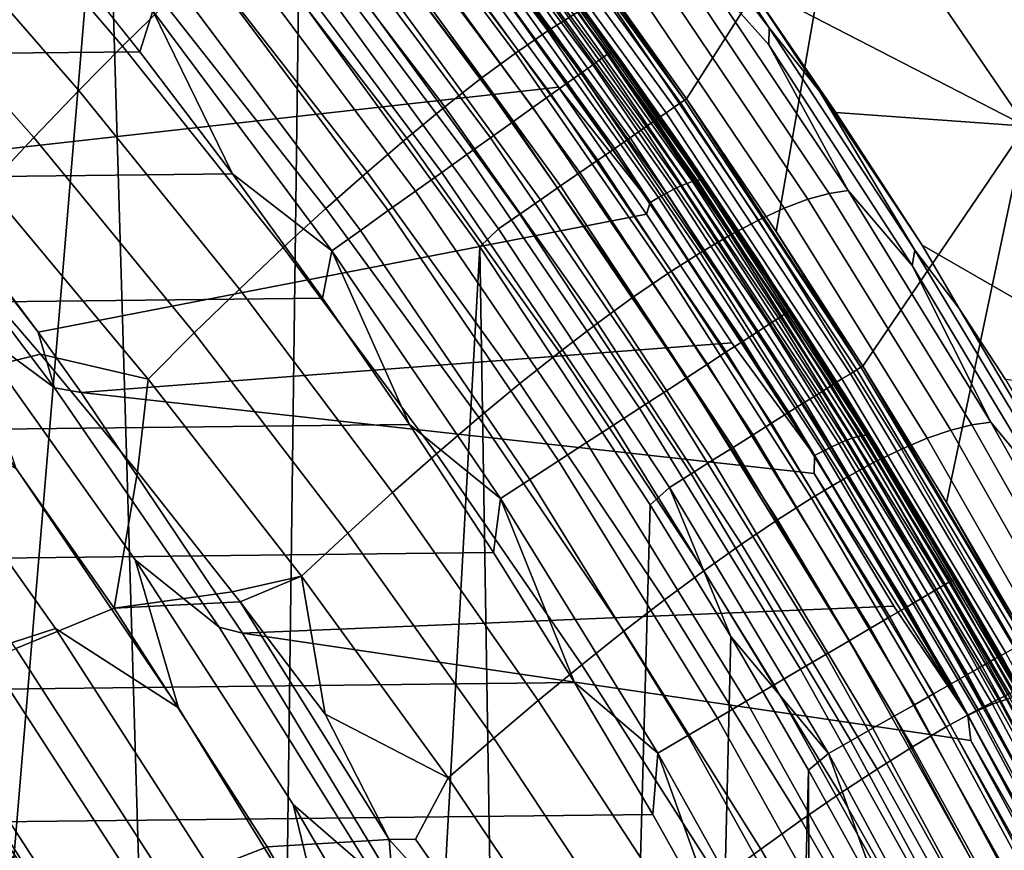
# Model space of a CAD drawing. Header units: metres. Extents: x -109 to 109, y -342 to 66.
# Tile 430 of 512: x 20.46 to 24.33, y 13.04 to 16.31. Entities that reach past the tile are written whole.
import ezdxf

# ---------------------------------------------------------------- set-up
doc = ezdxf.new("R2010")
doc.units = ezdxf.units.M
doc.layers.add('solid_K_24_62_16_000B91', color=7, linetype='CONTINUOUS')

msp = doc.modelspace()

# ---------------------------------------------------------------- linework, layer by layer
at = {"layer": 'solid_K_24_62_16_000B91'}
for points in [[(19.799986, 13.563207, 31), (20.405186, 12.634414, 31), (20.799564, 17.350996, 31), (20.000063, 18.266809, 31)], [(23.083433, 15.999153, 30.034899), (23.69363, 16.954206), (22.921869, 17.983912), (22.718714, 16.512959, 30.034899)], [(20.405186, 12.634414, 31), (20.966978, 11.678433, 31), (20.799564, 17.350996, 31)], [(20.966978, 11.678433, 31), (21.483873, 10.697811, 31), (21.556969, 16.40049, 31), (20.799564, 17.350996, 31)], [(22.022684, 17.201586, -19.280252), (22.657017, 16.342422, -19.377962), (22.53779, 16.26671, -19.653835), (21.903683, 17.120188, -19.569061)], [(22.776728, 16.177326, 83.699898), (22.035984, 17.168921, 83.699898), (22.011105, 17.149462, 83.834938), (22.751013, 16.158989, 83.834938)], [(22.792177, 16.188345, 83.562515), (22.050934, 17.180611, 83.562515), (22.035984, 17.168921, 83.699898), (22.776728, 16.177326, 83.699898)], [(22.792177, 16.188345, 83.562515), (22.652479, 16.393051, 83.426178), (22.050934, 17.180611, 83.562515)], [(20.369566, 17.153114, -21.107468), (21.032343, 16.370859, -21.120308), (20.864985, 16.20632, -21.342495), (20.203215, 16.977764, -21.340618)], [(22.751013, 16.158989, 83.834938), (22.011105, 17.149462, 83.834938), (21.976507, 17.122404, 83.966492), (22.71525, 16.133488, 83.966492)], [(23.023643, 16.868786, -16.91493), (23.409035, 16.279367, -17.358896), (22.807999, 17.063805, -17.505142), (22.80097, 17.1366, -17.173649)], [(20.171715, 17.120872, 84.926178), (-20.55777, 16.65715, 84.926178), (-20.93309, 16.184858, 84.926178), (20.557764, 16.657158, 84.926178)], [(21.903683, 17.120188, -19.569061), (22.53779, 16.26671, -19.653835), (22.410336, 16.178707, -19.922319), (21.776463, 17.025682, -19.850309)], [(22.66975, 16.10104, 84.093422), (21.932487, 17.087976, 84.093422), (21.879419, 17.046474, 84.214653), (22.614899, 16.061926, 84.214653)], [(22.71525, 16.133488, 83.966492), (21.976507, 17.122404, 83.966492), (21.932487, 17.087976, 84.093422), (22.66975, 16.10104, 84.093422)], [(23.409035, 16.279367, -17.358896), (23.407118, 16.212427, -17.676098), (23.121269, 16.533337, -17.915253), (22.807999, 17.063805, -17.505142)], [(21.776463, 17.025682, -19.850309), (22.410336, 16.178707, -19.922319), (22.275091, 16.078789, -20.182793), (21.641459, 16.918474, -20.123346)], [(22.614899, 16.061926, 84.214653), (21.879419, 17.046474, 84.214653), (21.81776, 16.998251, 84.32914), (22.551167, 16.016478, 84.32914)], [(22.31986, 17.002041, 30.237499), (23.060011, 15.983788, 30.237499), (23.075792, 15.994726, 30.136866), (22.335136, 17.013676, 30.136866)], [(22.335136, 17.013676, 30.136866), (23.075792, 15.994726, 30.136866), (22.342562, 17.018454, 30.034899)], [(23.075792, 15.994726, 30.136866), (22.718714, 16.512959, 30.034899), (22.342562, 17.018454, 30.034899)], [(20.203215, 16.977764, -21.340618), (20.864985, 16.20632, -21.342495), (20.692469, 16.031549, -21.552557), (20.031742, 16.791557, -21.561262)], [(22.551167, 16.016478, 84.32914), (21.81776, 16.998251, 84.32914), (21.748034, 16.94372, 84.435905), (22.479097, 15.965084, 84.435905)], [(23.035851, 15.967041, 30.335642), (22.296474, 16.984226, 30.335642), (22.265224, 16.960421, 30.430262), (23.003561, 15.944661, 30.430262)], [(23.060011, 15.983788, 30.237499), (22.31986, 17.002041, 30.237499), (22.296474, 16.984226, 30.335642), (23.035851, 15.967041, 30.335642)], [(22.479097, 15.965084, 84.435905), (21.748034, 16.94372, 84.435905), (21.670839, 16.883348, 84.534042), (22.399307, 15.908185, 84.534042)], [(22.963488, 15.916883, 30.520365), (22.226435, 16.930874, 30.520365), (22.180517, 16.895895, 30.605007), (22.916046, 15.884, 30.605007)], [(23.003561, 15.944661, 30.430262), (22.265224, 16.960421, 30.430262), (22.226435, 16.930874, 30.520365), (22.963488, 15.916883, 30.520365)], [(22.958622, 16.965349, -16.835638), (23.69363, 16.954206), (24.419199, 15.891379), (23.320778, 16.4592, -16.91465)], [(23.083433, 15.999153, 30.034899), (23.436535, 15.477295, 30.034899), (23.69363, 16.954206)], [(23.777838, 14.947649, 30.034899), (24.419199, 15.891379), (23.69363, 16.954206), (23.436535, 15.477295, 30.034899)], [(21.641459, 16.918474, -20.123346), (22.275091, 16.078789, -20.182793), (22.132492, 15.967343, -20.434631), (21.499104, 16.798977, -20.387516)], [(22.916046, 15.884, 30.605007), (22.180517, 16.895895, 30.605007), (22.127949, 16.855854, 30.683298), (22.861736, 15.846356, 30.683298)], [(22.399307, 15.908185, 84.534042), (21.670839, 16.883348, 84.534042), (21.586834, 16.81765, 84.622704), (22.312479, 15.846267, 84.622704)], [(22.861736, 15.846356, 30.683298), (22.127949, 16.855854, 30.683298), (22.069286, 16.811167, 30.754417), (22.801126, 15.804346, 30.754417)], [(23.409035, 16.279367, -17.358896), (23.023643, 16.868786, -16.91493), (23.320778, 16.4592, -16.91465), (23.606741, 16.029852, -17.108166)], [(22.312479, 15.846267, 84.622704), (21.586834, 16.81765, 84.622704), (21.496738, 16.747187, 84.701141), (22.219353, 15.779859, 84.701141)], [(23.04579, 15.837615, 44.926315), (22.334761, 16.821705, 45.144482), (22.46372, 16.649769, 45.106766)], [(22.455147, 16.656897, 45.068485), (22.334761, 16.821705, 45.144482), (23.04579, 15.837615, 44.926315)], [(20.031742, 16.791557, -21.561262), (20.692469, 16.031549, -21.552557), (20.515236, 15.846963, -21.749842), (19.855583, 16.594936, -21.768721)], [(21.499104, 16.798977, -20.387516), (22.132492, 15.967343, -20.434631), (21.982981, 15.844754, -20.677217), (21.349842, 16.667599, -20.642166)], [(22.801126, 15.804346, 30.754417), (22.069286, 16.811167, 30.754417), (22.005142, 16.762306, 30.817619), (22.734856, 15.75841, 30.817619)], [(22.219353, 15.779859, 84.701141), (21.496738, 16.747187, 84.701141), (21.40132, 16.672562, 84.768677), (22.120728, 15.709528, 84.768677)], [(22.734856, 15.75841, 30.817619), (22.005142, 16.762306, 30.817619), (21.936192, 16.709782, 30.872238), (22.663618, 15.709033, 30.872238)], [(22.663618, 15.709033, 30.872238), (21.936192, 16.709782, 30.872238), (21.863155, 16.654148, 30.917702), (22.588161, 15.656732, 30.917702)], [(21.349842, 16.667599, -20.642166), (21.982981, 15.844754, -20.677217), (21.826994, 15.711405, -20.909931), (21.194109, 16.524755, -20.886648)], [(22.120728, 15.709528, 84.768677), (21.40132, 16.672562, 84.768677), (21.301395, 16.594414, 84.824738), (22.017445, 15.635877, 84.824738)], [(20.557764, 16.657158, 84.926178), (-20.93309, 16.184858, 84.926178), (-21.297634, 15.704048, 84.926178), (20.933084, 16.184866, 84.926178)], [(22.222502, 16.536335, 44.814045), (22.579626, 16.045256, 44.705173), (20.023893, 15.759938, 44.641922), (19.302977, 16.64526, 44.838192)], [(20.983282, 16.345625, 84.919785), (20.557764, 16.657158, 84.926178), (20.933084, 16.184866, 84.926178)], [(22.588161, 15.656732, 30.917702), (21.863155, 16.654148, 30.917702), (21.786804, 16.595987, 30.953533), (22.509277, 15.602054, 30.953533)], [(23.03384, 15.643465, 44.657127), (22.341885, 16.615995, 44.87273), (22.368322, 16.630033, 44.898167), (23.061069, 15.656389, 44.682316)], [(23.061069, 15.656389, 44.682316), (22.368322, 16.630033, 44.898167), (22.392229, 16.641392, 44.927193), (23.085693, 15.66674, 44.711117)], [(23.085693, 15.66674, 44.711117), (22.392229, 16.641392, 44.927193), (22.413195, 16.649878, 44.959309), (23.107288, 15.674342, 44.743038)], [(23.107288, 15.674342, 44.743038), (22.413195, 16.649878, 44.959309), (22.430861, 16.655344, 44.993965), (23.125484, 15.679064, 44.777527)], [(23.125484, 15.679064, 44.777527), (22.430861, 16.655344, 44.993965), (22.444925, 16.657698, 45.030567), (23.139971, 15.680824, 44.813999)], [(23.139971, 15.680824, 44.813999), (22.444925, 16.657698, 45.030567), (22.455147, 16.656897, 45.068485), (23.150497, 15.679594, 44.851822)], [(23.150497, 15.679594, 44.851822), (22.455147, 16.656897, 45.068485), (23.04579, 15.837615, 44.926315)], [(22.46372, 16.649769, 45.106766), (22.652479, 16.393051, 83.426178), (23.368053, 15.36018, 83.426178), (22.824663, 16.153414, 44.997917)], [(23.04579, 15.837615, 44.926315), (22.46372, 16.649769, 45.106766), (22.824663, 16.153414, 44.997917)], [(19.855583, 16.594936, -21.768721), (20.515236, 15.846963, -21.749842), (20.333727, 15.652968, -21.933699), (19.675175, 16.388336, -21.962307)], [(22.017445, 15.635877, 84.824738), (21.301395, 16.594414, 84.824738), (21.197821, 16.513411, 84.868843), (21.910389, 15.559534, 84.868843)], [(22.509277, 15.602054, 30.953533), (21.786804, 16.595987, 30.953533), (21.707935, 16.53591, 30.979355), (22.427794, 15.545574, 30.979355)], [(22.973467, 15.610828, 44.61924), (22.283268, 16.580889, 44.834297), (22.31337, 16.59952, 44.851318), (23.004471, 15.628191, 44.635979)], [(23.004471, 15.628191, 44.635979), (22.31337, 16.59952, 44.851318), (22.341885, 16.615995, 44.87273), (23.03384, 15.643465, 44.657127)], [(22.252094, 16.560421, 44.82196), (22.941357, 15.591675, 44.607193), (22.579626, 16.045256, 44.705173), (22.222502, 16.536335, 44.814045)], [(22.941357, 15.591675, 44.607193), (22.252094, 16.560421, 44.82196), (22.283268, 16.580889, 44.834297), (22.973467, 15.610828, 44.61924)], [(21.194109, 16.524755, -20.886648), (21.826994, 15.711405, -20.909931), (21.66497, 15.567682, -21.132153), (21.032343, 16.370859, -21.120308)], [(21.910389, 15.559534, 84.868843), (21.197821, 16.513411, 84.868843), (21.09148, 16.430244, 84.900612), (21.800472, 15.481152, 84.900612)], [(22.427794, 15.545574, 30.979355), (21.707935, 16.53591, 30.979355), (21.62738, 16.474548, 30.994898), (22.344566, 15.487886, 30.994898)], [(23.075792, 15.994726, 30.136866), (23.083433, 15.999153, 30.034899), (22.718714, 16.512959, 30.034899)], [(23.046635, 16.520227, -18.216143), (23.645323, 15.627251, -18.36727), (23.561489, 15.603942, -18.651346), (22.962704, 16.494566, -18.513687)], [(23.121269, 16.533337, -17.915253), (23.719898, 15.638849, -18.079849), (23.645323, 15.627251, -18.36727), (23.046635, 16.520227, -18.216143)], [(23.407118, 16.212427, -17.676098), (23.719898, 15.638849, -18.079849), (23.121269, 16.533337, -17.915253)], [(21.62738, 16.474548, 30.994898), (21.556969, 16.40049, 31), (22.270998, 15.416925, 31), (22.344566, 15.487886, 30.994898)], [(22.962704, 16.494566, -18.513687), (23.561489, 15.603942, -18.651346), (23.468588, 15.568932, -18.931282), (22.869665, 16.456369, -18.80706)], [(21.800472, 15.481152, 84.900612), (21.09148, 16.430244, 84.900612), (20.983282, 16.345625, 84.919785), (21.688639, 15.401402, 84.919785)], [(22.869665, 16.456369, -18.80706), (23.468588, 15.568932, -18.931282), (23.366808, 15.522234, -19.206287), (22.767706, 16.405649, -19.095428)], [(23.67173, 15.945276, -16.995522), (23.320778, 16.4592, -16.91465), (24.419199, 15.891379)], [(23.606741, 16.029852, -17.108166), (23.320778, 16.4592, -16.91465), (23.67173, 15.945276, -16.995522)], [(21.483873, 10.697811, 31), (21.955074, 9.694056, 31), (22.270998, 15.416925, 31), (21.556969, 16.40049, 31)], [(22.792177, 16.188345, 83.562515), (23.368053, 15.36018, 83.426178), (22.652479, 16.393051, 83.426178)], [(22.767706, 16.405649, -19.095428), (23.366808, 15.522234, -19.206287), (23.256336, 15.463859, -19.475567), (22.657017, 16.342422, -19.377962)], [(21.032343, 16.370859, -21.120308), (21.66497, 15.567682, -21.132153), (21.497351, 15.41397, -21.34326), (20.864985, 16.20632, -21.342495)], [(20.983282, 16.345625, 84.919785), (20.933084, 16.184866, 84.926178), (21.297628, 15.704056, 84.926178)], [(21.688639, 15.401402, 84.919785), (20.983282, 16.345625, 84.919785), (21.297628, 15.704056, 84.926178)], [(22.657017, 16.342422, -19.377962), (23.256336, 15.463859, -19.475567), (23.137365, 15.393825, -19.738331), (22.53779, 16.26671, -19.653835)], [(23.409035, 16.279367, -17.358896), (23.981874, 15.404174, -17.545341), (23.971727, 15.343567, -17.847988), (23.407118, 16.212427, -17.676098)], [(23.606741, 16.029852, -17.108166), (23.981874, 15.404174, -17.545341), (23.409035, 16.279367, -17.358896)], [(22.53779, 16.26671, -19.653835), (23.137365, 15.393825, -19.738331), (23.010208, 15.312313, -19.993887), (22.410336, 16.178707, -19.922319)], [(20.864985, 16.20632, -21.342495), (21.497351, 15.41397, -21.34326), (21.324574, 15.250653, -21.542635), (20.692469, 16.031549, -21.552557)], [(23.407118, 16.212427, -17.676098), (23.971727, 15.343567, -17.847988), (23.719898, 15.638849, -18.079849)], [(20.933084, 16.184866, 84.926178), (-21.297634, 15.704048, 84.926178), (-21.651068, 15.215158, 84.926178), (21.297628, 15.704056, 84.926178)], [(22.410336, 16.178707, -19.922319), (23.010208, 15.312313, -19.993887), (22.875296, 15.219674, -20.241644), (22.275091, 16.078789, -20.182793)], [(23.446383, 15.136756, 83.834938), (22.751013, 16.158989, 83.834938), (22.71525, 16.133488, 83.966492), (23.409529, 15.112861, 83.966492)], [(23.472883, 15.153938, 83.699898), (22.776728, 16.177326, 83.699898), (22.751013, 16.158989, 83.834938), (23.446383, 15.136756, 83.834938)], [(23.488806, 15.164262, 83.562515), (22.792177, 16.188345, 83.562515), (22.776728, 16.177326, 83.699898), (23.472883, 15.153938, 83.699898)], [(23.488806, 15.164262, 83.562515), (23.368053, 15.36018, 83.426178), (22.792177, 16.188345, 83.562515)], [(23.409529, 15.112861, 83.966492), (22.71525, 16.133488, 83.966492), (22.66975, 16.10104, 84.093422), (23.362637, 15.082458, 84.093422)], [(23.17485, 15.648956, 44.887268), (22.824663, 16.153414, 44.997917), (23.368053, 15.36018, 83.426178)], [(23.04579, 15.837615, 44.926315), (22.824663, 16.153414, 44.997917), (23.17485, 15.648956, 44.887268)], [(22.275091, 16.078789, -20.182793), (22.875296, 15.219674, -20.241644), (22.733068, 15.116264, -20.48101), (22.132492, 15.967343, -20.434631)], [(23.362637, 15.082458, 84.093422), (22.66975, 16.10104, 84.093422), (22.614899, 16.061926, 84.214653), (23.30611, 15.045809, 84.214653)], [(22.579626, 16.045256, 44.705173), (22.926188, 15.546058, 44.594505), (20.532677, 15.080782, 44.491356), (20.023893, 15.759938, 44.641922)], [(23.30611, 15.045809, 84.214653), (22.614899, 16.061926, 84.214653), (22.551167, 16.016478, 84.32914), (23.240429, 15.003223, 84.32914)], [(22.941357, 15.591675, 44.607193), (22.926188, 15.546058, 44.594505), (22.579626, 16.045256, 44.705173)], [(20.597269, 14.862561, 43.340183), (20.250576, 15.118376, 42.19429), (19.544512, 16.02071, 42.19429), (19.907276, 15.774776, 43.340183)], [(19.821873, 16.003525, 44.4907), (20.532677, 15.080782, 44.491356), (20.597269, 14.862561, 43.340183), (19.907276, 15.774776, 43.340183)], [(20.023893, 15.759938, 44.641922), (20.532677, 15.080782, 44.491356), (19.821873, 16.003525, 44.4907)], [(20.692469, 16.031549, -21.552557), (21.324574, 15.250653, -21.542635), (21.147078, 15.078117, -21.729656), (20.515236, 15.846963, -21.749842)], [(23.240429, 15.003223, 84.32914), (22.551167, 16.016478, 84.32914), (22.479097, 15.965084, 84.435905), (23.166157, 14.955069, 84.435905)], [(23.606741, 16.029852, -17.108166), (23.67173, 15.945276, -16.995522), (24.011301, 15.423853, -17.078251)], [(23.981874, 15.404174, -17.545341), (23.606741, 16.029852, -17.108166), (24.011301, 15.423853, -17.078251), (24.156189, 15.174237, -17.302666)], [(22.132492, 15.967343, -20.434631), (22.733068, 15.116264, -20.48101), (22.583961, 15.002443, -20.711401), (21.982981, 15.844754, -20.677217)], [(23.166157, 14.955069, 84.435905), (22.479097, 15.965084, 84.435905), (22.399307, 15.908185, 84.534042), (23.083927, 14.901755, 84.534042)], [(23.728855, 14.917714, 30.335642), (23.035851, 15.967041, 30.335642), (23.003561, 15.944661, 30.430262), (23.695595, 14.896806, 30.430262)], [(23.753744, 14.933361, 30.237499), (23.060011, 15.983788, 30.237499), (23.035851, 15.967041, 30.335642), (23.728855, 14.917714, 30.335642)], [(23.060011, 15.983788, 30.237499), (23.753744, 14.933361, 30.237499), (23.77, 14.943581, 30.136866), (23.075792, 15.994726, 30.136866)], [(23.075792, 15.994726, 30.136866), (23.77, 14.943581, 30.136866), (23.083433, 15.999153, 30.034899)], [(23.77, 14.943581, 30.136866), (23.436535, 15.477295, 30.034899), (23.083433, 15.999153, 30.034899)], [(23.695595, 14.896806, 30.430262), (23.003561, 15.944661, 30.430262), (22.963488, 15.916883, 30.520365), (23.654316, 14.870853, 30.520365)], [(23.67173, 15.945276, -16.995522), (24.419199, 15.891379), (25.09708, 14.797626), (24.011301, 15.423853, -17.078251)], [(23.083927, 14.901755, 84.534042), (22.399307, 15.908185, 84.534042), (22.312479, 15.846267, 84.622704), (22.994446, 14.843738, 84.622704)], [(23.654316, 14.870853, 30.520365), (22.963488, 15.916883, 30.520365), (22.916046, 15.884, 30.605007), (23.605446, 14.840132, 30.605007)], [(23.777838, 14.947649, 30.034899), (24.107174, 14.410482, 30.034899), (24.419199, 15.891379)], [(24.424374, 13.866067, 30.034899), (25.09708, 14.797626), (24.419199, 15.891379), (24.107174, 14.410482, 30.034899)], [(20.515236, 15.846963, -21.749842), (21.147078, 15.078117, -21.729656), (20.965303, 14.896745, -21.903704), (20.333727, 15.652968, -21.933699)], [(22.994446, 14.843738, 84.622704), (22.312479, 15.846267, 84.622704), (22.219353, 15.779859, 84.701141), (22.898474, 14.781514, 84.701141)], [(23.549503, 14.804961, 30.683298), (22.861736, 15.846356, 30.683298), (22.801126, 15.804346, 30.754417), (23.48707, 14.765712, 30.754417)], [(23.605446, 14.840132, 30.605007), (22.916046, 15.884, 30.605007), (22.861736, 15.846356, 30.683298), (23.549503, 14.804961, 30.683298)], [(21.982981, 15.844754, -20.677217), (22.583961, 15.002443, -20.711401), (22.428413, 14.878567, -20.932228), (21.826994, 15.711405, -20.909931)], [(23.04579, 15.837615, 44.926315), (23.17485, 15.648956, 44.887268), (23.51409, 15.136635, 44.774918)], [(23.712799, 14.8247, 44.701759), (23.04579, 15.837615, 44.926315), (23.51409, 15.136635, 44.774918)], [(23.150497, 15.679594, 44.851822), (23.04579, 15.837615, 44.926315), (23.712799, 14.8247, 44.701759)], [(22.898474, 14.781514, 84.701141), (22.219353, 15.779859, 84.701141), (22.120728, 15.709528, 84.768677), (22.796833, 14.715614, 84.768677)], [(23.48707, 14.765712, 30.754417), (22.801126, 15.804346, 30.754417), (22.734856, 15.75841, 30.817619), (23.418806, 14.722795, 30.817619)], [(23.418806, 14.722795, 30.817619), (22.734856, 15.75841, 30.817619), (22.663618, 15.709033, 30.872238), (23.345425, 14.676663, 30.872238)], [(21.297628, 15.704056, 84.926178), (-21.651068, 15.215158, 84.926178), (-21.993343, 14.718262, 84.926178), (21.651062, 15.215167, 84.926178)], [(21.688639, 15.401402, 84.919785), (21.297628, 15.704056, 84.926178), (21.651062, 15.215167, 84.926178)], [(21.826994, 15.711405, -20.909931), (22.428413, 14.878567, -20.932228), (22.266861, 14.744993, -21.142902), (21.66497, 15.567682, -21.132153)], [(22.796833, 14.715614, 84.768677), (22.120728, 15.709528, 84.768677), (22.017445, 15.635877, 84.824738), (22.690395, 14.646604, 84.824738)], [(23.345425, 14.676663, 30.872238), (22.663618, 15.709033, 30.872238), (22.588161, 15.656732, 30.917702), (23.267698, 14.627798, 30.917702)], [(20.333727, 15.652968, -21.933699), (20.965303, 14.896745, -21.903704), (20.541662, 14.994361, -22.079208), (20.151731, 15.447508, -22.103189)], [(23.267698, 14.627798, 30.917702), (22.588161, 15.656732, 30.917702), (22.509277, 15.602054, 30.953533), (23.186441, 14.576715, 30.953533)], [(23.682888, 14.643147, 44.43536), (23.03384, 15.643465, 44.657127), (23.061069, 15.656389, 44.682316), (23.710859, 14.654929, 44.460297)], [(23.710859, 14.654929, 44.460297), (23.061069, 15.656389, 44.682316), (23.085693, 15.66674, 44.711117), (23.736153, 14.664247, 44.488869)], [(23.736153, 14.664247, 44.488869), (23.085693, 15.66674, 44.711117), (23.107288, 15.674342, 44.743038), (23.758337, 14.670942, 44.520588)], [(23.758337, 14.670942, 44.520588), (23.107288, 15.674342, 44.743038), (23.125484, 15.679064, 44.777527), (23.777029, 14.6749, 44.554909)], [(23.777029, 14.6749, 44.554909), (23.125484, 15.679064, 44.777527), (23.139971, 15.680824, 44.813999), (23.791908, 14.676053, 44.591248)], [(23.791908, 14.676053, 44.591248), (23.139971, 15.680824, 44.813999), (23.150497, 15.679594, 44.851822), (23.802721, 14.674381, 44.628971)], [(23.802721, 14.674381, 44.628971), (23.150497, 15.679594, 44.851822), (23.712799, 14.8247, 44.701759)], [(22.690395, 14.646604, 84.824738), (22.017445, 15.635877, 84.824738), (21.910389, 15.559534, 84.868843), (22.580067, 14.575071, 84.868843)], [(23.620871, 14.613045, 44.398037), (22.973467, 15.610828, 44.61924), (23.004471, 15.628191, 44.635979), (23.652719, 14.629107, 44.41449)], [(23.652719, 14.629107, 44.41449), (23.004471, 15.628191, 44.635979), (23.03384, 15.643465, 44.657127), (23.682888, 14.643147, 44.43536)], [(23.17485, 15.648956, 44.887268), (23.368053, 15.36018, 83.426178), (24.03657, 14.296244, 83.426178), (23.51409, 15.136635, 44.774918)], [(23.645323, 15.627251, -18.36727), (24.206884, 14.716547, -18.518782), (24.123444, 14.695587, -18.789194), (23.561489, 15.603942, -18.651346)], [(23.719898, 15.638849, -18.079849), (24.28116, 14.726627, -18.245033), (24.206884, 14.716547, -18.518782), (23.645323, 15.627251, -18.36727)], [(23.971727, 15.343567, -17.847988), (24.28116, 14.726627, -18.245033), (23.719898, 15.638849, -18.079849)], [(23.186441, 14.576715, 30.953533), (22.509277, 15.602054, 30.953533), (22.427794, 15.545574, 30.979355), (23.102507, 14.523947, 30.979355)], [(22.941357, 15.591675, 44.607193), (23.587887, 14.595238, 44.386288), (23.261839, 15.039168, 44.482128), (22.926188, 15.546058, 44.594505)], [(23.587887, 14.595238, 44.386288), (22.941357, 15.591675, 44.607193), (22.973467, 15.610828, 44.61924), (23.620871, 14.613045, 44.398037)], [(23.561489, 15.603942, -18.651346), (24.123444, 14.695587, -18.789194), (24.031023, 14.663757, -19.05551), (23.468588, 15.568932, -18.931282)], [(22.926188, 15.546058, 44.594505), (23.261839, 15.039168, 44.482128), (20.702248, 14.84312, 44.438667), (20.532677, 15.080782, 44.491356)], [(21.66497, 15.567682, -21.132153), (22.266861, 14.744993, -21.142902), (22.099745, 14.60208, -21.342836), (21.497351, 15.41397, -21.34326)], [(22.580067, 14.575071, 84.868843), (21.910389, 15.559534, 84.868843), (21.800472, 15.481152, 84.900612), (22.466791, 14.501628, 84.900612)], [(23.102507, 14.523947, 30.979355), (22.427794, 15.545574, 30.979355), (22.344566, 15.487886, 30.994898), (23.016775, 14.47005, 30.994898)], [(23.468588, 15.568932, -18.931282), (24.031023, 14.663757, -19.05551), (23.929813, 14.621065, -19.316975), (23.366808, 15.522234, -19.206287)], [(23.366808, 15.522234, -19.206287), (23.929813, 14.621065, -19.316975), (23.820002, 14.56752, -19.572834), (23.256336, 15.463859, -19.475567)], [(22.466791, 14.501628, 84.900612), (21.800472, 15.481152, 84.900612), (21.688639, 15.401402, 84.919785), (22.351538, 14.426903, 84.919785)], [(22.344566, 15.487886, 30.994898), (22.270998, 15.416925, 31), (22.940432, 14.40193, 31), (23.016775, 14.47005, 30.994898)], [(23.256336, 15.463859, -19.475567), (23.820002, 14.56752, -19.572834), (23.701777, 14.503137, -19.822332), (23.137365, 15.393825, -19.738331)], [(23.77, 14.943581, 30.136866), (23.777838, 14.947649, 30.034899), (23.436535, 15.477295, 30.034899)], [(20.189157, 14.907779, -22.28595), (20.151731, 15.447508, -22.103189), (20.541662, 14.994361, -22.079208)], [(24.156189, 15.174237, -17.302666), (24.011301, 15.423853, -17.078251), (25.09708, 14.797626), (24.339331, 14.895175, -17.162832)], [(21.497351, 15.41397, -21.34326), (22.099745, 14.60208, -21.342836), (21.927502, 14.450186, -21.531441), (21.324574, 15.250653, -21.542635)], [(21.688639, 15.401402, 84.919785), (21.651062, 15.215167, 84.926178), (21.993338, 14.71827, 84.926178)], [(22.351538, 14.426903, 84.919785), (21.688639, 15.401402, 84.919785), (21.993338, 14.71827, 84.926178)], [(21.955074, 9.694056, 31), (22.379292, 8.669904, 31), (22.270998, 15.416925, 31)], [(22.379292, 8.669904, 31), (22.755859, 7.626982, 31), (22.940432, 14.40193, 31), (22.270998, 15.416925, 31)], [(23.137365, 15.393825, -19.738331), (23.701777, 14.503137, -19.822332), (23.575453, 14.428082, -20.064816), (23.010208, 15.312313, -19.993887)], [(23.981874, 15.404174, -17.545341), (24.518923, 14.512558, -17.732662), (24.501287, 14.458724, -18.020517), (23.971727, 15.343567, -17.847988)], [(24.671511, 14.303354, -17.498119), (24.518923, 14.512558, -17.732662), (23.981874, 15.404174, -17.545341), (24.156189, 15.174237, -17.302666)], [(23.488806, 15.164262, 83.562515), (24.03657, 14.296244, 83.426178), (23.368053, 15.36018, 83.426178)], [(23.971727, 15.343567, -17.847988), (24.501287, 14.458724, -18.020517), (24.28116, 14.726627, -18.245033)], [(23.010208, 15.312313, -19.993887), (23.575453, 14.428082, -20.064816), (23.441458, 14.342678, -20.299723), (22.875296, 15.219674, -20.241644)], [(21.324574, 15.250653, -21.542635), (21.927502, 14.450186, -21.531441), (21.750568, 14.289668, -21.708128), (21.147078, 15.078117, -21.729656)], [(21.651062, 15.215167, 84.926178), (-21.993343, 14.718262, 84.926178), (-22.324163, 14.213779, 84.926178), (21.993338, 14.71827, 84.926178)], [(22.875296, 15.219674, -20.241644), (23.441458, 14.342678, -20.299723), (23.300224, 14.247257, -20.526495), (22.733068, 15.116264, -20.48101)], [(24.123091, 14.100758, 83.699898), (23.472883, 15.153938, 83.699898), (23.446383, 15.136756, 83.834938), (24.095856, 14.084764, 83.834938)], [(24.139454, 14.110368, 83.562515), (23.488806, 15.164262, 83.562515), (23.472883, 15.153938, 83.699898), (24.123091, 14.100758, 83.699898)], [(24.139454, 14.110368, 83.562515), (24.03657, 14.296244, 83.426178), (23.488806, 15.164262, 83.562515)], [(24.671511, 14.303354, -17.498119), (24.156189, 15.174237, -17.302666), (24.339331, 14.895175, -17.162832), (24.655676, 14.359477, -17.249296)], [(20.250576, 15.118376, 42.19429), (20.915016, 14.184964, 42.19429), (21.08461, 13.602772, 41.055355), (20.446169, 14.544773, 41.055355)], [(21.245495, 13.920209, 43.340183), (20.915016, 14.184964, 42.19429), (20.250576, 15.118376, 42.19429), (20.597269, 14.862561, 43.340183)], [(22.733068, 15.116264, -20.48101), (23.300224, 14.247257, -20.526495), (23.152189, 14.142149, -20.744581), (22.583961, 15.002443, -20.711401)], [(24.05798, 14.062524, 83.966492), (23.409529, 15.112861, 83.966492), (23.362637, 15.082458, 84.093422), (24.00979, 14.034225, 84.093422)], [(24.095856, 14.084764, 83.834938), (23.446383, 15.136756, 83.834938), (23.409529, 15.112861, 83.966492), (24.05798, 14.062524, 83.966492)], [(23.842194, 14.616684, 44.66087), (23.51409, 15.136635, 44.774918), (24.03657, 14.296244, 83.426178)], [(23.712799, 14.8247, 44.701759), (23.51409, 15.136635, 44.774918), (23.842194, 14.616684, 44.66087)], [(20.532677, 15.080782, 44.491356), (20.702248, 14.84312, 44.438667), (20.597269, 14.862561, 43.340183)], [(21.147078, 15.078117, -21.729656), (21.750568, 14.289668, -21.708128), (21.569384, 14.12088, -21.872311), (20.965303, 14.896745, -21.903704)], [(24.00979, 14.034225, 84.093422), (23.362637, 15.082458, 84.093422), (23.30611, 15.045809, 84.214653), (23.951696, 14.000112, 84.214653)], [(23.587887, 14.595238, 44.386288), (23.586548, 14.524626, 44.368057), (20.702248, 14.84312, 44.438667), (23.261839, 15.039168, 44.482128)], [(23.951696, 14.000112, 84.214653), (23.30611, 15.045809, 84.214653), (23.240429, 15.003223, 84.32914), (23.884197, 13.960474, 84.32914)], [(20.832062, 13.995326, -22.28595), (20.189157, 14.907779, -22.28595), (20.541662, 14.994361, -22.079208), (20.923307, 14.531605, -22.054571)], [(20.965303, 14.896745, -21.903704), (20.923307, 14.531605, -22.054571), (20.541662, 14.994361, -22.079208)], [(22.583961, 15.002443, -20.711401), (23.152189, 14.142149, -20.744581), (22.997786, 14.027685, -20.953423), (22.428413, 14.878567, -20.932228)], [(23.884197, 13.960474, 84.32914), (23.240429, 15.003223, 84.32914), (23.166157, 14.955069, 84.435905), (23.807867, 13.915651, 84.435905)], [(23.807867, 13.915651, 84.435905), (23.166157, 14.955069, 84.435905), (23.083927, 14.901755, 84.534042), (23.72336, 13.866027, 84.534042)], [(24.374096, 13.83836, 30.335642), (23.728855, 14.917714, 30.335642), (23.695595, 14.896806, 30.430262), (24.339931, 13.818964, 30.430262)], [(24.39966, 13.852875, 30.237499), (23.753744, 14.933361, 30.237499), (23.728855, 14.917714, 30.335642), (24.374096, 13.83836, 30.335642)], [(23.753744, 14.933361, 30.237499), (24.39966, 13.852875, 30.237499), (24.416359, 13.862355, 30.136866), (23.77, 14.943581, 30.136866)], [(23.77, 14.943581, 30.136866), (24.416359, 13.862355, 30.136866), (23.777838, 14.947649, 30.034899)], [(24.416359, 13.862355, 30.136866), (24.107174, 14.410482, 30.034899), (23.777838, 14.947649, 30.034899)], [(19.803499, 14.740276, -22.569874), (20.189157, 14.907779, -22.28595), (20.832062, 13.995326, -22.28595), (20.445215, 13.836456, -22.569874)], [(20.965303, 14.896745, -21.903704), (21.569384, 14.12088, -21.872311), (21.296625, 14.059169, -22.02928), (20.923307, 14.531605, -22.054571)], [(22.428413, 14.878567, -20.932228), (22.997786, 14.027685, -20.953423), (22.837448, 13.904195, -21.152462), (22.266861, 14.744993, -21.142902)], [(23.72336, 13.866027, 84.534042), (23.083927, 14.901755, 84.534042), (22.994446, 14.843738, 84.622704), (23.631399, 13.812024, 84.622704)], [(24.339931, 13.818964, 30.430262), (23.695595, 14.896806, 30.430262), (23.654316, 14.870853, 30.520365), (24.297529, 13.79489, 30.520365)], [(21.336594, 13.896752, 44.228863), (21.245495, 13.920209, 43.340183), (20.597269, 14.862561, 43.340183), (20.702248, 14.84312, 44.438667)], [(23.586548, 14.524626, 44.368057), (23.899988, 14.002869, 44.252388), (21.336594, 13.896752, 44.228863), (20.702248, 14.84312, 44.438667)], [(23.631399, 13.812024, 84.622704), (22.994446, 14.843738, 84.622704), (22.898474, 14.781514, 84.701141), (23.53277, 13.754107, 84.701141)], [(24.247332, 13.766391, 30.605007), (23.605446, 14.840132, 30.605007), (23.549503, 14.804961, 30.683298), (24.189867, 13.733765, 30.683298)], [(24.297529, 13.79489, 30.520365), (23.654316, 14.870853, 30.520365), (23.605446, 14.840132, 30.605007), (24.247332, 13.766391, 30.605007)], [(20.601419, 13.915245, 39.925716), (20.322157, 13.824771, 38.807678), (19.675619, 14.73039, 38.807678), (19.948215, 14.836481, 39.925716)], [(21.08461, 13.602772, 41.055355), (20.601419, 13.915245, 39.925716), (19.948215, 14.836481, 39.925716), (20.446169, 14.544773, 41.055355)], [(24.189867, 13.733765, 30.683298), (23.549503, 14.804961, 30.683298), (23.48707, 14.765712, 30.754417), (24.125736, 13.697355, 30.754417)], [(23.712799, 14.8247, 44.701759), (23.842194, 14.616684, 44.66087), (24.158978, 14.089354, 44.545227)], [(24.334728, 13.784841, 44.471226), (23.712799, 14.8247, 44.701759), (24.158978, 14.089354, 44.545227)], [(23.802721, 14.674381, 44.628971), (23.712799, 14.8247, 44.701759), (24.334728, 13.784841, 44.471226)], [(23.53277, 13.754107, 84.701141), (22.898474, 14.781514, 84.701141), (22.796833, 14.715614, 84.768677), (23.428314, 13.692768, 84.768677)], [(24.125736, 13.697355, 30.754417), (23.48707, 14.765712, 30.754417), (23.418806, 14.722795, 30.817619), (24.055616, 13.657545, 30.817619)], [(22.266861, 14.744993, -21.142902), (22.837448, 13.904195, -21.152462), (22.671612, 13.77201, -21.341148), (22.099745, 14.60208, -21.342836)], [(24.055616, 13.657545, 30.817619), (23.418806, 14.722795, 30.817619), (23.345425, 14.676663, 30.872238), (23.98024, 13.61475, 30.872238)], [(24.28116, 14.726627, -18.245033), (24.804781, 13.798298, -18.41045), (24.731056, 13.789734, -18.670345), (24.206884, 14.716547, -18.518782)], [(24.501287, 14.458724, -18.020517), (24.804781, 13.798298, -18.41045), (24.28116, 14.726627, -18.245033)], [(21.993338, 14.71827, 84.926178), (-22.324163, 14.213779, 84.926178), (-22.643452, 13.701841, 84.926178), (22.32416, 14.213788, 84.926178)], [(22.351538, 14.426903, 84.919785), (21.993338, 14.71827, 84.926178), (22.32416, 14.213788, 84.926178)], [(23.428314, 13.692768, 84.768677), (22.796833, 14.715614, 84.768677), (22.690395, 14.646604, 84.824738), (23.318926, 13.628532, 84.824738)], [(24.123444, 14.695587, -18.789194), (24.648306, 13.771111, -18.926916), (24.556719, 13.742438, -19.179445), (24.031023, 14.663757, -19.05551)], [(24.206884, 14.716547, -18.518782), (24.731056, 13.789734, -18.670345), (24.648306, 13.771111, -18.926916), (24.123444, 14.695587, -18.789194)], [(23.318926, 13.628532, 84.824738), (22.690395, 14.646604, 84.824738), (22.580067, 14.575071, 84.868843), (23.205542, 13.56195, 84.868843)], [(23.98024, 13.61475, 30.872238), (23.345425, 14.676663, 30.872238), (23.267698, 14.627798, 30.917702), (23.900398, 13.569421, 30.917702)], [(24.287975, 13.616913, 44.207851), (23.682888, 14.643147, 44.43536), (23.710859, 14.654929, 44.460297), (24.316635, 13.627524, 44.232529)], [(24.316635, 13.627524, 44.232529), (23.710859, 14.654929, 44.460297), (23.736153, 14.664247, 44.488869), (24.342552, 13.635785, 44.260864)], [(24.342552, 13.635785, 44.260864), (23.736153, 14.664247, 44.488869), (23.758337, 14.670942, 44.520588), (24.365282, 13.641554, 44.292377)], [(24.365282, 13.641554, 44.292377), (23.758337, 14.670942, 44.520588), (23.777029, 14.6749, 44.554909), (24.384436, 13.644731, 44.326527)], [(24.384436, 13.644731, 44.326527), (23.777029, 14.6749, 44.554909), (23.791908, 14.676053, 44.591248), (24.399681, 13.645262, 44.362724)], [(24.399681, 13.645262, 44.362724), (23.791908, 14.676053, 44.591248), (23.802721, 14.674381, 44.628971), (24.410763, 13.643137, 44.400352)], [(24.410763, 13.643137, 44.400352), (23.802721, 14.674381, 44.628971), (24.334728, 13.784841, 44.471226)], [(24.031023, 14.663757, -19.05551), (24.556719, 13.742438, -19.179445), (24.456478, 13.703719, -19.427216), (23.929813, 14.621065, -19.316975)], [(23.900398, 13.569421, 30.917702), (23.267698, 14.627798, 30.917702), (23.186441, 14.576715, 30.953533), (23.816933, 13.522033, 30.953533)], [(24.190632, 13.572973, 44.159657), (23.587887, 14.595238, 44.386288), (23.620871, 14.613045, 44.398037), (24.224428, 13.589401, 44.171101)], [(24.224428, 13.589401, 44.171101), (23.620871, 14.613045, 44.398037), (23.652719, 14.629107, 44.41449), (24.257063, 13.604132, 44.187256)], [(24.257063, 13.604132, 44.187256), (23.652719, 14.629107, 44.41449), (23.682888, 14.643147, 44.43536), (24.287975, 13.616913, 44.207851)], [(23.929813, 14.621065, -19.316975), (24.456478, 13.703719, -19.427216), (24.347773, 13.654962, -19.66951), (23.820002, 14.56752, -19.572834)], [(23.842194, 14.616684, 44.66087), (24.03657, 14.296244, 83.426178), (24.656677, 13.203385, 83.426178), (24.158978, 14.089354, 44.545227)], [(22.099745, 14.60208, -21.342836), (22.671612, 13.77201, -21.341148), (22.500711, 13.63146, -21.518923), (21.927502, 14.450186, -21.531441)], [(23.205542, 13.56195, 84.868843), (22.580067, 14.575071, 84.868843), (22.466791, 14.501628, 84.900612), (23.089128, 13.493589, 84.900612)], [(23.816933, 13.522033, 30.953533), (23.186441, 14.576715, 30.953533), (23.102507, 14.523947, 30.979355), (23.730715, 13.473083, 30.979355)], [(24.190632, 13.572973, 44.159657), (23.586548, 14.524626, 44.368057), (23.587887, 14.595238, 44.386288)], [(23.820002, 14.56752, -19.572834), (24.347773, 13.654962, -19.66951), (24.230793, 13.596176, -19.905611), (23.701777, 14.503137, -19.822332)], [(20.832062, 13.995326, -22.28595), (20.923307, 14.531605, -22.054571), (21.296625, 14.059169, -22.02928)], [(23.089128, 13.493589, 84.900612), (22.466791, 14.501628, 84.900612), (22.351538, 14.426903, 84.919785), (22.970682, 13.424035, 84.919785)], [(23.730715, 13.473083, 30.979355), (23.102507, 14.523947, 30.979355), (23.016775, 14.47005, 30.994898), (23.642653, 13.423086, 30.994898)], [(23.701777, 14.503137, -19.822332), (24.230793, 13.596176, -19.905611), (24.105844, 13.527514, -20.134899), (23.575453, 14.428082, -20.064816)], [(24.190632, 13.572973, 44.159657), (23.899988, 14.002869, 44.252388), (23.586548, 14.524626, 44.368057)], [(23.016775, 14.47005, 30.994898), (22.940432, 14.40193, 31), (23.258009, 13.883224, 31)], [(23.642653, 13.423086, 30.994898), (23.016775, 14.47005, 30.994898), (23.258009, 13.883224, 31)], [(21.927502, 14.450186, -21.531441), (22.500711, 13.63146, -21.518923), (22.325182, 13.482878, -21.685228), (21.750568, 14.289668, -21.708128)], [(22.351538, 14.426903, 84.919785), (22.32416, 14.213788, 84.926178), (22.643448, 13.701851, 84.926178)], [(22.970682, 13.424035, 84.919785), (22.351538, 14.426903, 84.919785), (22.643448, 13.701851, 84.926178)], [(23.575453, 14.428082, -20.064816), (24.105844, 13.527514, -20.134899), (23.973351, 13.449275, -20.356846), (23.441458, 14.342678, -20.299723)], [(22.755859, 7.626982, 31), (23.083792, 6.56799, 31), (23.258009, 13.883224, 31), (22.940432, 14.40193, 31)], [(24.416359, 13.862355, 30.136866), (24.424374, 13.866067, 30.034899), (24.107174, 14.410482, 30.034899)], [(23.441458, 14.342678, -20.299723), (23.973351, 13.449275, -20.356846), (23.833742, 13.361761, -20.570927), (23.300224, 14.247257, -20.526495)], [(24.139454, 14.110368, 83.562515), (24.656677, 13.203385, 83.426178), (24.03657, 14.296244, 83.426178)], [(21.750568, 14.289668, -21.708128), (22.325182, 13.482878, -21.685228), (22.145458, 13.326589, -21.839512), (21.569384, 14.12088, -21.872311)], [(23.300224, 14.247257, -20.526495), (23.833742, 13.361761, -20.570927), (23.687449, 13.265276, -20.776621), (23.152189, 14.142149, -20.744581)], [(22.32416, 14.213788, 84.926178), (-22.643452, 13.701841, 84.926178), (-22.950981, 13.182799, 84.926178), (22.643448, 13.701851, 84.926178)], [(20.915016, 14.184964, 42.19429), (21.536467, 13.222396, 42.19429), (21.679686, 12.632792, 41.055355), (21.08461, 13.602772, 41.055355)], [(21.850637, 12.949629, 43.340183), (21.536467, 13.222396, 42.19429), (20.915016, 14.184964, 42.19429), (21.245495, 13.920209, 43.340183)], [(23.152189, 14.142149, -20.744581), (23.687449, 13.265276, -20.776621), (23.534899, 13.160124, -20.973404), (22.997786, 14.027685, -20.953423)], [(21.569384, 14.12088, -21.872311), (21.327219, 14.019543, -22.027151), (21.296625, 14.059169, -22.02928)], [(21.569384, 14.12088, -21.872311), (21.661409, 13.577144, -22.003349), (21.327219, 14.019543, -22.027151)], [(21.569384, 14.12088, -21.872311), (22.145458, 13.326589, -21.839512), (21.661409, 13.577144, -22.003349)], [(24.742847, 13.028724, 83.562515), (24.139454, 14.110368, 83.562515), (24.123091, 14.100758, 83.699898), (24.726076, 13.019848, 83.699898)], [(24.742847, 13.028724, 83.562515), (24.656677, 13.203385, 83.426178), (24.139454, 14.110368, 83.562515)], [(24.698158, 13.005075, 83.834938), (24.095856, 14.084764, 83.834938), (24.05798, 14.062524, 83.966492), (24.659338, 12.984531, 83.966492)], [(24.726076, 13.019848, 83.699898), (24.123091, 14.100758, 83.699898), (24.095856, 14.084764, 83.834938), (24.698158, 13.005075, 83.834938)], [(24.46427, 13.55489, 44.428001), (24.158978, 14.089354, 44.545227), (24.656677, 13.203385, 83.426178)], [(24.334728, 13.784841, 44.471226), (24.158978, 14.089354, 44.545227), (24.46427, 13.55489, 44.428001)], [(20.832062, 13.995326, -22.28595), (21.296625, 14.059169, -22.02928), (21.327219, 14.019543, -22.027151)], [(22.997786, 14.027685, -20.953423), (23.534899, 13.160124, -20.973404), (23.376522, 13.04661, -21.160751), (22.837448, 13.904195, -21.152462)], [(24.609943, 12.958392, 84.093422), (24.00979, 14.034225, 84.093422), (23.951696, 14.000112, 84.214653), (24.550398, 12.926881, 84.214653)], [(24.659338, 12.984531, 83.966492), (24.05798, 14.062524, 83.966492), (24.00979, 14.034225, 84.093422), (24.609943, 12.958392, 84.093422)], [(20.445215, 13.836456, -22.569874), (20.832062, 13.995326, -22.28595), (21.433758, 13.055189, -22.28595), (21.045712, 12.904741, -22.569874)], [(20.832062, 13.995326, -22.28595), (21.327219, 14.019543, -22.027151), (21.913177, 13.084858, -22.027119), (21.433758, 13.055189, -22.28595)], [(21.913177, 13.084858, -22.027119), (21.327219, 14.019543, -22.027151), (21.661409, 13.577144, -22.003349)], [(24.190632, 13.572973, 44.159657), (24.20212, 13.473954, 44.135128), (21.336594, 13.896752, 44.228863), (23.899988, 14.002869, 44.252388)], [(24.550398, 12.926881, 84.214653), (23.951696, 14.000112, 84.214653), (23.884197, 13.960474, 84.32914), (24.481211, 12.890268, 84.32914)], [(24.481211, 12.890268, 84.32914), (23.884197, 13.960474, 84.32914), (23.807867, 13.915651, 84.435905), (24.402973, 12.848866, 84.435905)], [(21.212111, 12.965296, 39.925716), (20.927044, 12.890818, 38.807678), (20.322157, 13.824771, 38.807678), (20.601419, 13.915245, 39.925716)], [(21.679686, 12.632792, 41.055355), (21.212111, 12.965296, 39.925716), (20.601419, 13.915245, 39.925716), (21.08461, 13.602772, 41.055355)], [(21.925583, 12.922852, 44.012955), (21.850637, 12.949629, 43.340183), (21.245495, 13.920209, 43.340183), (21.336594, 13.896752, 44.228863)], [(24.402973, 12.848866, 84.435905), (23.807867, 13.915651, 84.435905), (23.72336, 13.866027, 84.534042), (24.316353, 12.803027, 84.534042)], [(24.20212, 13.473954, 44.135128), (24.492649, 12.938311, 44.01638), (21.925583, 12.922852, 44.012955), (21.336594, 13.896752, 44.228863)], [(22.837448, 13.904195, -21.152462), (23.376522, 13.04661, -21.160751), (23.212746, 12.925036, -21.33814), (22.671612, 13.77201, -21.341148)], [(23.083792, 6.56799, 31), (23.362509, 5.494824, 31), (23.564032, 13.357219, 31), (23.258009, 13.883224, 31)], [(23.642653, 13.423086, 30.994898), (23.258009, 13.883224, 31), (23.564032, 13.357219, 31)], [(20.082285, 13.673535, -22.877867), (20.445215, 13.836456, -22.569874), (21.045712, 12.904741, -22.569874), (20.680328, 12.75099, -22.877867)], [(24.316353, 12.803027, 84.534042), (23.72336, 13.866027, 84.534042), (23.631399, 13.812024, 84.622704), (24.222094, 12.753146, 84.622704)], [(20.620378, 12.759967, 37.711193), (20.320068, 13.232974, 37.711193), (20.322157, 13.824771, 38.807678), (20.927044, 12.890818, 38.807678)], [(24.222094, 12.753146, 84.622704), (23.631399, 13.812024, 84.622704), (23.53277, 13.754107, 84.701141), (24.120998, 12.699648, 84.701141)], [(24.891834, 12.691158, 30.520365), (24.297529, 13.79489, 30.520365), (24.247332, 13.766391, 30.605007), (24.840408, 12.664939, 30.605007)], [(24.935274, 12.713306, 30.430262), (24.339931, 13.818964, 30.430262), (24.297529, 13.79489, 30.520365), (24.891834, 12.691158, 30.520365)], [(22.671612, 13.77201, -21.341148), (23.212746, 12.925036, -21.33814), (23.044003, 12.795708, -21.505047), (22.500711, 13.63146, -21.518923)], [(24.120998, 12.699648, 84.701141), (23.53277, 13.754107, 84.701141), (23.428314, 13.692768, 84.768677), (24.013931, 12.642989, 84.768677)], [(24.840408, 12.664939, 30.605007), (24.247332, 13.766391, 30.605007), (24.189867, 13.733765, 30.683298), (24.781538, 12.634924, 30.683298)], [(20.548237, 12.806561, 37.558521), (19.936693, 13.739223, 37.558521), (20.281094, 13.253686, 37.635696)], [(20.224039, 13.295781, 37.480381), (19.936693, 13.739223, 37.558521), (20.548237, 12.806561, 37.558521)], [(24.781538, 12.634924, 30.683298), (24.189867, 13.733765, 30.683298), (24.125736, 13.697355, 30.754417), (24.715839, 12.601428, 30.754417)], [(22.643448, 13.701851, 84.926178), (-22.950981, 13.182799, 84.926178), (-23.246618, 12.656891, 84.926178), (22.950975, 13.182808, 84.926178)], [(19.965, 13.676212, 34.900002), (20.5751, 12.739907, 34.900002), (20.320019, 12.581996, 34.599998), (19.717484, 13.5067, 34.599998)], [(19.964945, 13.676293, 37.401829), (20.575262, 12.739645, 37.401829), (20.5751, 12.739907, 34.900002), (19.965, 13.676212, 34.900002)], [(20.224039, 13.295781, 37.480381), (20.575262, 12.739645, 37.401829), (19.964945, 13.676293, 37.401829)], [(22.970682, 13.424035, 84.919785), (22.643448, 13.701851, 84.926178), (22.950975, 13.182808, 84.926178)], [(24.013931, 12.642989, 84.768677), (23.428314, 13.692768, 84.768677), (23.318926, 13.628532, 84.824738), (23.90181, 12.583655, 84.824738)], [(24.715839, 12.601428, 30.754417), (24.125736, 13.697355, 30.754417), (24.055616, 13.657545, 30.817619), (24.644003, 12.564802, 30.817619)], [(20.363176, 12.555437, -23.208817), (19.774303, 13.463835, -23.208817), (20.082285, 13.673535, -22.877867), (20.680328, 12.75099, -22.877867)], [(24.644003, 12.564802, 30.817619), (24.055616, 13.657545, 30.817619), (23.98024, 13.61475, 30.872238), (24.566784, 12.525432, 30.872238)], [(24.347773, 13.654962, -19.66951), (24.839809, 12.727667, -19.765322), (24.724573, 12.674398, -19.987919), (24.230793, 13.596176, -19.905611)], [(22.500711, 13.63146, -21.518923), (23.044003, 12.795708, -21.505047), (22.870718, 12.658927, -21.66095), (22.325182, 13.482878, -21.685228)], [(23.90181, 12.583655, 84.824738), (23.318926, 13.628532, 84.824738), (23.205542, 13.56195, 84.868843), (23.785591, 12.522154, 84.868843)], [(24.566784, 12.525432, 30.872238), (23.98024, 13.61475, 30.872238), (23.900398, 13.569421, 30.917702), (24.484991, 12.483729, 30.917702)], [(24.783186, 12.541796, 43.93885), (24.224428, 13.589401, 44.171101), (24.257063, 13.604132, 44.187256), (24.816545, 12.555168, 43.954708)], [(24.816545, 12.555168, 43.954708), (24.257063, 13.604132, 44.187256), (24.287975, 13.616913, 44.207851), (24.848145, 12.566662, 43.975014)], [(24.848145, 12.566662, 43.975014), (24.287975, 13.616913, 44.207851), (24.316635, 13.627524, 44.232529), (24.877441, 12.57608, 43.999428)], [(24.877441, 12.57608, 43.999428), (24.316635, 13.627524, 44.232529), (24.342552, 13.635785, 44.260864), (24.903934, 12.583261, 44.027527)], [(22.145458, 13.326589, -21.839512), (22.017826, 13.085204, -21.976744), (21.913177, 13.084858, -22.027119), (21.661409, 13.577144, -22.003349)], [(23.785591, 12.522154, 84.868843), (23.205542, 13.56195, 84.868843), (23.089128, 13.493589, 84.900612), (23.666267, 12.459009, 84.900612)], [(24.484991, 12.483729, 30.917702), (23.900398, 13.569421, 30.917702), (23.816933, 13.522033, 30.953533), (24.399483, 12.440133, 30.953533)], [(24.230793, 13.596176, -19.905611), (24.724573, 12.674398, -19.987919), (24.601545, 12.612039, -20.203918), (24.105844, 13.527514, -20.134899)], [(24.74864, 12.526775, 43.927723), (24.190632, 13.572973, 44.159657), (24.224428, 13.589401, 44.171101), (24.783186, 12.541796, 43.93885)], [(24.74864, 12.526775, 43.927723), (24.20212, 13.473954, 44.135128), (24.190632, 13.572973, 44.159657)], [(24.399483, 12.440133, 30.953533), (23.816933, 13.522033, 30.953533), (23.730715, 13.473083, 30.979355), (24.311157, 12.3951, 30.979355)], [(24.105844, 13.527514, -20.134899), (24.601545, 12.612039, -20.203918), (24.471144, 12.540858, -20.412825), (23.973351, 13.449275, -20.356846)], [(22.325182, 13.482878, -21.685228), (22.870718, 12.658927, -21.66095), (22.693325, 12.514997, -21.805325), (22.145458, 13.326589, -21.839512)], [(23.666267, 12.459009, 84.900612), (23.089128, 13.493589, 84.900612), (22.970682, 13.424035, 84.919785), (23.544861, 12.394762, 84.919785)], [(24.311157, 12.3951, 30.979355), (23.730715, 13.473083, 30.979355), (23.642653, 13.423086, 30.994898), (24.22094, 12.349103, 30.994898)], [(23.973351, 13.449275, -20.356846), (24.471144, 12.540858, -20.412825), (24.333788, 12.461134, -20.614145), (23.833742, 13.361761, -20.570927)], [(24.74864, 12.526775, 43.927723), (24.492649, 12.938311, 44.01638), (24.20212, 13.473954, 44.135128)], [(22.970682, 13.424035, 84.919785), (22.950975, 13.182808, 84.926178), (23.246613, 12.6569, 84.926178)], [(23.544861, 12.394762, 84.919785), (22.970682, 13.424035, 84.919785), (23.246613, 12.6569, 84.926178)], [(23.642653, 13.423086, 30.994898), (23.564032, 13.357219, 31), (23.85815, 12.82449, 31)], [(24.22094, 12.349103, 30.994898), (23.642653, 13.423086, 30.994898), (23.85815, 12.82449, 31)], [(23.362509, 5.494824, 31), (23.591349, 4.41001, 31), (23.564032, 13.357219, 31)], [(23.591349, 4.41001, 31), (23.769844, 3.315768, 31), (23.85815, 12.82449, 31), (23.564032, 13.357219, 31)], [(23.833742, 13.361761, -20.570927), (24.333788, 12.461134, -20.614145), (24.189903, 12.373143, -20.80739), (23.687449, 13.265276, -20.776621)], [(20.814163, 12.351526, 37.480381), (20.575262, 12.739645, 37.401829), (20.224039, 13.295781, 37.480381)], [(20.814163, 12.351526, 37.480381), (20.224039, 13.295781, 37.480381), (20.548237, 12.806561, 37.558521)], [(22.145458, 13.326589, -21.839512), (22.693325, 12.514997, -21.805325), (22.365942, 12.583018, -21.94945), (22.017826, 13.085204, -21.976744)], [(20.281094, 13.253686, 37.635696), (20.320068, 13.232974, 37.711193), (20.620378, 12.759967, 37.711193)], [(20.870792, 12.304186, 37.635696), (20.281094, 13.253686, 37.635696), (20.620378, 12.759967, 37.711193)], [(20.548237, 12.806561, 37.558521), (20.281094, 13.253686, 37.635696), (20.870792, 12.304186, 37.635696)], [(23.687449, 13.265276, -20.776621), (24.189903, 12.373143, -20.80739), (24.039911, 12.277164, -20.992069), (23.534899, 13.160124, -20.973404)], [(21.536467, 13.222396, 42.19429), (22.113647, 12.23265, 42.19429), (22.230169, 11.636828, 41.055355), (21.679686, 12.632792, 41.055355)], [(22.411472, 11.952789, 43.340183), (22.113647, 12.23265, 42.19429), (21.536467, 13.222396, 42.19429), (21.850637, 12.949629, 43.340183)], [(22.950975, 13.182808, 84.926178), (-23.246618, 12.656891, 84.926178), (-23.530222, 12.124351, 84.926178), (23.246613, 12.6569, 84.926178)], [(23.534899, 13.160124, -20.973404), (24.039911, 12.277164, -20.992069), (23.884232, 12.173474, -21.167692), (23.376522, 13.04661, -21.160751)], [(21.993055, 12.089227, -22.28595), (21.433758, 13.055189, -22.28595), (21.913177, 13.084858, -22.027119)], [(21.913177, 13.084858, -22.027119), (22.017826, 13.085204, -21.976744), (22.365942, 12.583018, -21.94945)], [(21.993055, 12.089227, -22.28595), (21.913177, 13.084858, -22.027119), (22.365942, 12.583018, -21.94945), (22.45813, 12.125726, -22.027119)], [(21.045712, 12.904741, -22.569874), (21.433758, 13.055189, -22.28595), (21.993055, 12.089227, -22.28595), (21.603779, 11.94701, -22.569874)], [(23.376522, 13.04661, -21.160751), (23.884232, 12.173474, -21.167692), (23.723288, 12.062351, -21.333767), (23.212746, 12.925036, -21.33814)]]:
    msp.add_3dface(points, dxfattribs=at)

doc.saveas('drawing.dxf')
